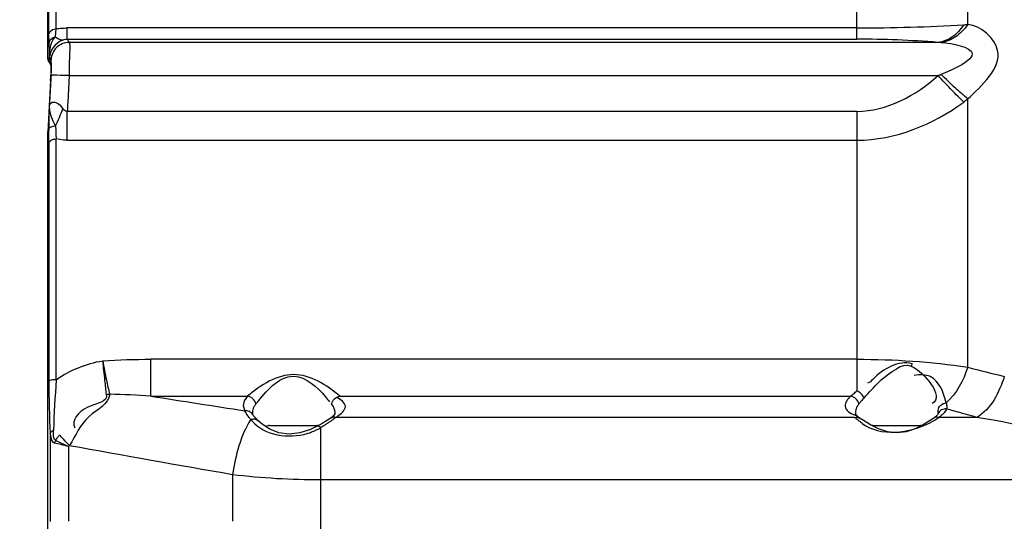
# Paper-space layout 'Sheet' of a CAD drawing. Header units: inches. Extents: x 0.2 to 10.8, y 0.2 to 8.3.
# Tile 272 of 545: x 4.725 to 5.156, y 4.249 to 4.469. Entities that reach past the tile are written whole.
import ezdxf

# ---------------------------------------------------------------- set-up
doc = ezdxf.new("R2010")
doc.units = ezdxf.units.IN
doc.header["$MEASUREMENT"] = 0
doc.layers.get('0').update_dxf_attribs({"lineweight": 5})
doc.styles.add('My Text', font='tahoma.ttf')
doc.dimstyles.new('My Dimension - mm [in] (ANSI)$0', dxfattribs={"dimtxt": 0.12, "dimasz": 0.09842519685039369, "dimexe": 0.125, "dimexo": 0.06299999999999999, "dimgap": 0.03149606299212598, "dimtad": 0, "dimlfac": 250, "dimzin": 4, "dimdsep": 46, "dimtxsty": 'My Text', "dimblk": 'Filled-1', "dimcen": 0.09, "dimclrd": 1, "dimclre": 1, "dimclrt": 1, "dimadec": 1, "dimazin": 1, "dimtfac": 1, "dimtofl": 0, "dimtmove": 0, "dimatfit": 3, "dimfxl": 1, "dimtolj": 1, "dimtzin": 4, "dimlwd": -1, "dimlwe": -1, "dimarcsym": 0})

# ---------------------------------------------------------------- blocks, each defined once
blk = doc.blocks.new('*D7')
at = {"color": 1, "true_color": 0xff0000}
for p, q in [((2.885847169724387, 4.510735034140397), (2.885847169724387, 3.015490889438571)), ((4.10887950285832, 4.510735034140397), (4.10887950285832, 3.015490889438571)), ((2.984272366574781, 3.140490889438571), (4.010454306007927, 3.140490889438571)), ((4.10887950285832, 3.140490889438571), (4.20730469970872, 3.140490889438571))]:
    blk.add_line(p, q, dxfattribs=at)
at = {"layer": 'Defpoints', "color": 0}
for p in [(2.885847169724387, 4.573735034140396), (4.10887950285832, 4.573735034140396), (4.10887950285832, 3.140490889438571)]:
    blk.add_point(p, dxfattribs=at)
at = {"color": 1, "true_color": 0xff0000, "insert": (5.07271614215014, 3.140490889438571), "char_height": 0.12, "attachment_point": 5, "style": 'My Text'}
blk.add_mtext('\\A1;305.76 mm [12.038 in]', dxfattribs=at)
blk = doc.blocks.new('Filled-1')
blk = doc.blocks.new('*D8')
at = {"color": 1, "true_color": 0xff0000}
for p, q in [((6.727077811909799, 4.262239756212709), (6.727077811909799, 3.3069249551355)), ((4.737050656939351, 4.189303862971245), (4.737050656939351, 3.3069249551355)), ((4.638625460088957, 3.4319249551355), (4.540200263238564, 3.4319249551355)), ((6.825503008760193, 3.4319249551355), (6.923928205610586, 3.4319249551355))]:
    blk.add_line(p, q, dxfattribs=at)
at = {"layer": 'Defpoints', "color": 0}
for p in [(6.727077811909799, 4.325239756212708), (4.737050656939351, 4.252303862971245), (6.727077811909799, 3.4319249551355)]:
    blk.add_point(p, dxfattribs=at)
at = {"color": 1, "true_color": 0xff0000, "insert": (5.732064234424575, 3.4319249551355), "char_height": 0.12, "attachment_point": 5, "style": 'My Text'}
blk.add_mtext('\\A1;497.51 mm [19.587 in]', dxfattribs=at)

psp = doc.layouts.new('Sheet')

# ---------------------------------------------------------------- linework, layer by layer
at = {"color": 0, "linetype": 'ByBlock', "lineweight": -3}
for p, q in [((5.139749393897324, 4.466974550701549), (5.139749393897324, 4.531237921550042)), ((5.091268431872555, 4.460550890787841), (5.091268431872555, 4.522535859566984)), ((4.737464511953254, 4.46278488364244), (4.737464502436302, 4.51399191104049)), ((4.740652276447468, 4.465089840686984), (4.740652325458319, 4.516844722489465)), ((4.737035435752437, 4.452487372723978), (4.737050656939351, 4.513139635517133)), ((4.737552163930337, 4.45895879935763), (4.737464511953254, 4.46278488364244)), ((4.74038463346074, 4.461638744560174), (4.740652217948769, 4.465090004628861)), ((4.745544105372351, 4.460550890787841), (4.745544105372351, 4.465486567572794)), ((5.091268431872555, 4.465486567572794), (4.745544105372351, 4.465486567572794)), ((4.737678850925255, 4.454856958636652), (4.737552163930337, 4.45895879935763)), ((4.745544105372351, 4.460550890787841), (5.091268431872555, 4.460550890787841)), ((5.12679741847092, 4.459176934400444), (4.746387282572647, 4.459176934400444)), ((4.737720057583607, 4.452857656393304), (4.737678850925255, 4.454856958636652)), ((4.737050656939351, 4.452754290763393), (4.737035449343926, 4.452494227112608)), ((4.737565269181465, 4.450497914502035), (4.738383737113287, 4.44911448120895)), ((4.738417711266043, 4.451709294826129), (4.737720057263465, 4.452857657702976)), ((4.737831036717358, 4.451424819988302), (4.738242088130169, 4.450754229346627)), ((4.738170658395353, 4.450869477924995), (4.738242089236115, 4.450754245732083)), ((4.738353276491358, 4.44959873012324), (4.738405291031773, 4.448244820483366)), ((4.738536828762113, 4.450978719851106), (4.738417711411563, 4.451709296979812)), ((4.738536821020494, 4.447122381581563), (4.738577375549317, 4.44938746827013)), ((4.738577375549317, 4.44938746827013), (4.738536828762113, 4.450978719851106)), ((4.737720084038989, 4.431473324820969), (4.738417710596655, 4.444418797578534)), ((4.738404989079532, 4.447410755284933), (4.738230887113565, 4.442457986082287)), ((4.738423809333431, 4.448133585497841), (4.738271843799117, 4.443261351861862)), ((4.738405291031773, 4.448244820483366), (4.738404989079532, 4.447410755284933)), ((4.738417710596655, 4.444418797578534), (4.738536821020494, 4.447122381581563)), ((4.746387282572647, 4.444632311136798), (5.12679741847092, 4.444632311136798)), ((4.738271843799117, 4.443261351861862), (4.73704050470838, 4.419896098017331)), ((4.738239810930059, 4.442474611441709), (4.738313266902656, 4.444123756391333)), ((5.139749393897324, 4.316813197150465), (5.139749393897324, 4.434369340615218)), ((4.745544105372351, 4.416321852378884), (4.745544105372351, 4.428927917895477)), ((5.091268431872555, 4.428927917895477), (4.745544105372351, 4.428927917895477)), ((5.091268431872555, 4.428927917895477), (5.091268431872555, 4.306425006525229)), ((4.737035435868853, 4.4196954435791), (4.73704050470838, 4.419896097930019)), ((4.737035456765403, 4.419705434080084), (4.737050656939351, 4.41991904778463)), ((4.737050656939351, 4.074675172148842), (4.737050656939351, 4.419919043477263)), ((4.737464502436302, 4.415036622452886), (4.737464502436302, 4.310688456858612)), ((4.740652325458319, 4.311366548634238), (4.740652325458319, 4.416830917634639)), ((4.745544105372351, 4.416321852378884), (5.091268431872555, 4.416321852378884)), ((4.782094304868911, 4.304174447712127), (4.782094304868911, 4.320316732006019)), ((5.091268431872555, 4.320316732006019), (4.782094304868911, 4.320316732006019)), ((4.782094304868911, 4.304174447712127), (4.82446857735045, 4.304174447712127)), ((4.86487182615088, 4.304174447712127), (5.088468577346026, 4.304174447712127)), ((4.826714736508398, 4.296140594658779), (4.826562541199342, 4.296534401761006)), ((5.090223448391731, 4.294857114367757), (4.863116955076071, 4.294857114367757)), ((5.126726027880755, 4.296333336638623), (5.126515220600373, 4.295973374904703)), ((5.126771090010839, 4.296503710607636), (5.126745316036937, 4.29638616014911)), ((5.126794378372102, 4.296732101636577), (5.126771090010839, 4.296503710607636)), ((5.14374921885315, 4.294857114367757), (5.127116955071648, 4.294857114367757)), ((4.834270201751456, 4.29129711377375), (4.855070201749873, 4.29129711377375)), ((4.856512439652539, 4.20421963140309), (4.856512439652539, 4.290374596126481)), ((5.098270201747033, 4.29129711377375), (5.119070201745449, 4.29129711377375)), ((4.738062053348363, 4.287703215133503), (4.738062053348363, 4.249298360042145)), ((4.740454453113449, 4.284731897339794), (4.746153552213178, 4.2820693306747)), ((4.746153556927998, 4.249310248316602), (4.746153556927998, 4.282069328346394)), ((4.817884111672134, 4.269862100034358), (4.817884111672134, 4.249309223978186)), ((4.856512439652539, 4.267584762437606), (5.191898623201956, 4.267584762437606))]:
    psp.add_line(p, q, dxfattribs=at)
for points in [[(4.737464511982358, 4.46278488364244), (4.737978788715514, 4.463952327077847), (4.739133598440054, 4.464787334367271), (4.740652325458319, 4.465089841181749)], [(4.737552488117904, 4.458958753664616), (4.738000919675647, 4.46022348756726), (4.739015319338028, 4.461182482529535), (4.740384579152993, 4.46163736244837)], [(4.737720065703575, 4.452857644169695), (4.737738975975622, 4.453475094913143), (4.737771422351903, 4.454063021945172), (4.737823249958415, 4.454715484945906), (4.737899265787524, 4.455433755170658), (4.738006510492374, 4.456220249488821), (4.738157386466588, 4.457067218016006), (4.738363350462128, 4.457932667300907), (4.738625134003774, 4.45875732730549), (4.738927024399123, 4.459495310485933), (4.739259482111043, 4.460133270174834), (4.73961911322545, 4.460681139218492), (4.739993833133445, 4.461170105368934), (4.740386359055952, 4.461637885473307)], [(4.743631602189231, 4.460198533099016), (4.742442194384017, 4.45963010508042), (4.741212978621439, 4.458827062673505), (4.740024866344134, 4.457759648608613), (4.738962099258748, 4.456395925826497), (4.738146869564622, 4.454740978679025), (4.737720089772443, 4.452857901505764)], [(4.743631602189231, 4.460198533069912), (4.744190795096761, 4.460384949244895), (4.744837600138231, 4.460511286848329), (4.745544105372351, 4.460550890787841)], [(4.738423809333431, 4.448133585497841), (4.738377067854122, 4.449947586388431), (4.738242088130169, 4.450754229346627)], [(4.740384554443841, 4.422560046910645), (4.739369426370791, 4.424700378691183), (4.738448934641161, 4.42680032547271), (4.737914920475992, 4.429039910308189), (4.737720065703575, 4.431473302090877)], [(4.737720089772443, 4.431473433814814), (4.738146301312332, 4.432403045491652), (4.738960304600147, 4.432954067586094), (4.740022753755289, 4.433014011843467), (4.741212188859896, 4.432561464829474), (4.74244207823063, 4.431587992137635), (4.743631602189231, 4.430119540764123)], [(4.745544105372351, 4.428927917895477), (4.744833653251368, 4.429012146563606), (4.744179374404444, 4.429453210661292), (4.743631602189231, 4.430119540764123)], [(4.745544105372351, 4.416321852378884), (4.74390977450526, 4.416378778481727), (4.742272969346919, 4.416548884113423), (4.740652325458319, 4.416830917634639)], [(5.108670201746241, 4.316271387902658), (5.110204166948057, 4.317105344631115), (5.111795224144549, 4.317619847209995), (5.113416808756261, 4.317700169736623), (5.115003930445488, 4.317301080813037)], [(4.82446857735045, 4.304174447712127), (4.822971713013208, 4.302094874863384), (4.822567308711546, 4.299914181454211), (4.823285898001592, 4.297742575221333)], [(4.828905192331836, 4.293524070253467), (4.828012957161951, 4.29444329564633), (4.826972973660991, 4.295740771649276), (4.826722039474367, 4.296128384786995)], [(4.854706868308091, 4.290842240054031), (4.852004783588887, 4.28958643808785), (4.847393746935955, 4.288037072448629), (4.842665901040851, 4.28745354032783), (4.838176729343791, 4.28808396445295), (4.834212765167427, 4.289686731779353), (4.830822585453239, 4.291875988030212), (4.828916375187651, 4.293513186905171)], [(4.860903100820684, 4.294526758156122), (4.859530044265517, 4.293629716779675), (4.856669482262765, 4.291897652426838), (4.85470323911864, 4.290840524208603)], [(4.862760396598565, 4.296517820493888), (4.862707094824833, 4.296348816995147), (4.861932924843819, 4.295333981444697), (4.860926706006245, 4.294542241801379)], [(5.092414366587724, 4.294541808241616), (5.091378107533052, 4.295362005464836), (5.09063055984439, 4.296355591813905), (5.090579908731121, 4.29651947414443)], [(5.124905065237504, 4.294527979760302), (5.123362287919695, 4.293523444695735), (5.120189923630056, 4.291630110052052), (5.11668685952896, 4.28989184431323), (5.112841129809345, 4.288567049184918), (5.108728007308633, 4.288035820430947), (5.104614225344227, 4.288538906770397), (5.100761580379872, 4.289845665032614), (5.097236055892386, 4.291580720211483), (5.094058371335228, 4.293470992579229), (5.092435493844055, 4.294527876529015)], [(5.126515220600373, 4.295973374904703), (5.125641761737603, 4.295072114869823), (5.124909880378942, 4.294531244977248)], [(4.738062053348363, 4.287703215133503), (4.738259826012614, 4.286148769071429), (4.738636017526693, 4.284869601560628), (4.739226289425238, 4.283946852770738), (4.740040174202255, 4.283504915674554)], [(4.740454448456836, 4.284731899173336), (4.739993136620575, 4.285140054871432), (4.739699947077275, 4.285881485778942), (4.739541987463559, 4.286835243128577), (4.739474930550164, 4.287937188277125), (4.739486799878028, 4.28916934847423)]]:
    psp.add_lwpolyline(points, dxfattribs=at)
for centre, radius, start, end in [((5.090236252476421, 5.281104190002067), 0.8156182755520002, 270.0725086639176, 273.3584451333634), ((5.091805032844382, 4.014369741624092), 0.4461814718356, 85.50188176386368, 90.06890680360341), ((4.7410354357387, 4.452487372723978), 0.004000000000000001, 180, 209.8255997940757), ((9.627082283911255, 4.173420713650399), 4.896240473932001, 176.8499462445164, 177.1142578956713), ((6.792505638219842, 10.85656308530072), 6.745363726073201, 255.8169208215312, 255.957258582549), ((5.198553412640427, 4.311176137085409), 0.4610894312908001, 180.0606871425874, 182.9181912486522), ((4.753112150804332, 3.855360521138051), 0.4497486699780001, 86.30529328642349, 88.59632117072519), ((7.537355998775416, 21.81485463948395), 17.72612164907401, 261.0579678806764, 261.1927239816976), ((5.120049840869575, 4.305557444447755), 0.0128234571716, 306.2278444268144, 306.8663984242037), ((4.834270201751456, 4.287297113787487), 0.004000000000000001, 90, 117.4519901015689), ((4.855070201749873, 4.287297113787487), 0.004000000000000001, 84.24045086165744, 90), ((5.098270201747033, 4.287297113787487), 0.004000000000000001, 90, 95.3818109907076), ((5.119070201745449, 4.287297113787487), 0.004000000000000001, 84.7185874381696, 90), ((4.774914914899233, 4.258738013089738), 0.03703466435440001, 139.9821067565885, 140.950913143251), ((6.295111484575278, 12.78017044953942), 8.637568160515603, 259.6720641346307, 260.152663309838), ((4.856111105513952, 4.589520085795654), 0.3219339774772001, 263.1805484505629, 270.0714268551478)]:
    psp.add_arc(centre, radius, start, end, dxfattribs=at)
for points, knots in [([(5.138017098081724, 4.466886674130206), (5.136637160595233, 4.464806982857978), (5.133461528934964, 4.461247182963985), (5.128943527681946, 4.459380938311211), (5.126797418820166, 4.459176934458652)], [0, 0, 0, 0, 0.5365550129, 1, 1, 1, 1]), ([(5.13974939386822, 4.466974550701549), (5.13829500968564, 4.464882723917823), (5.134950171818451, 4.461304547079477), (5.130334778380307, 4.459387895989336), (5.128113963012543, 4.459125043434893)], [0, 0, 0, 0, 0.5325479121, 1, 1, 1, 1]), ([(5.138017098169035, 4.46688667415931), (5.138308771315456, 4.466904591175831), (5.138886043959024, 4.466937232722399), (5.139463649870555, 4.466963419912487), (5.139749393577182, 4.466974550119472)], [0, 0, 0, 0, 0.5054157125, 1, 1, 1, 1]), ([(5.139749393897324, 4.434369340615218), (5.145772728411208, 4.440098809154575), (5.160602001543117, 4.453136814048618), (5.145520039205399, 4.466501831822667), (5.139749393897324, 4.466974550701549)], [0, 0, 0, 0, 0.589452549, 1, 1, 1, 1]), ([(4.740386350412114, 4.461637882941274), (4.740906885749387, 4.461217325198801), (4.741909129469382, 4.460537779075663), (4.743101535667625, 4.460205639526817), (4.743631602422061, 4.460198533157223)], [0, 0, 0, 0, 0.5579846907, 1, 1, 1, 1]), ([(4.740652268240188, 4.465090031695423), (4.741453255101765, 4.465220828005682), (4.743080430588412, 4.465419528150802), (4.744718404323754, 4.465486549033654), (4.745544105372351, 4.465486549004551)], [0, 0, 0, 0, 0.4956924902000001, 1, 1, 1, 1]), ([(4.746387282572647, 4.459176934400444), (4.744430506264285, 4.459167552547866), (4.740380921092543, 4.457599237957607), (4.738550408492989, 4.453658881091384), (4.738417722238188, 4.451709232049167)], [0, 0, 0, 0, 0.500337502, 1, 1, 1, 1]), ([(4.745544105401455, 4.460550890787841), (4.745681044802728, 4.460320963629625), (4.745959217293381, 4.459861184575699), (4.746243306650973, 4.459405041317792), (4.746387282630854, 4.459176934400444)], [0, 0, 0, 0, 0.4980209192, 1, 1, 1, 1]), ([(4.746387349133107, 4.459176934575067), (4.74685157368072, 4.457705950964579), (4.746236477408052, 4.452713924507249), (4.746478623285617, 4.447938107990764), (4.746387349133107, 4.444632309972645)], [0, 0, 0, 0, 0.3180698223, 1, 1, 1, 1]), ([(5.128113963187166, 4.459125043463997), (5.127896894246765, 4.459135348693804), (5.127458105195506, 4.459154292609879), (5.12701918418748, 4.459169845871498), (5.126797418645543, 4.459176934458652)], [0, 0, 0, 0, 0.4948025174, 1, 1, 1, 1]), ([(5.128113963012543, 4.459125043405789), (5.132920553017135, 4.458899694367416), (5.150546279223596, 4.455043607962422), (5.133235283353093, 4.447148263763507), (5.128113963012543, 4.445134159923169)], [0, 0, 0, 0, 0.4664920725, 1, 1, 1, 1]), ([(4.737054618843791, 4.452146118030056), (4.737049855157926, 4.452203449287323), (4.737042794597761, 4.452317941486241), (4.737040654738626, 4.452432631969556), (4.737040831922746, 4.452489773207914)], [0, 0, 0, 0, 0.501688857, 1, 1, 1, 1]), ([(4.737040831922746, 4.452489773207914), (4.737040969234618, 4.452534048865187), (4.73704273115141, 4.452622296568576), (4.737047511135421, 4.452710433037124), (4.737050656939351, 4.452754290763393)], [0, 0, 0, 0, 0.5017307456, 1, 1, 1, 1]), ([(4.737050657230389, 4.452754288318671), (4.73717721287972, 4.452531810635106), (4.737434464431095, 4.452086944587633), (4.737697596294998, 4.451645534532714), (4.737831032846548, 4.451424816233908)], [0, 0, 0, 0, 0.49808906, 1, 1, 1, 1]), ([(4.737132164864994, 4.451625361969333), (4.737113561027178, 4.45171143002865), (4.737082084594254, 4.451884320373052), (4.737061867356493, 4.452058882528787), (4.737054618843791, 4.452146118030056)], [0, 0, 0, 0, 0.5014796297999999, 1, 1, 1, 1]), ([(4.737197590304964, 4.451365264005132), (4.737185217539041, 4.451408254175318), (4.737161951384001, 4.451494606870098), (4.737141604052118, 4.451581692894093), (4.737132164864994, 4.451625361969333)], [0, 0, 0, 0, 0.5003224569, 1, 1, 1, 1]), ([(4.737566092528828, 4.450498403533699), (4.73748777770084, 4.450634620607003), (4.737346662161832, 4.450916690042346), (4.737241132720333, 4.451213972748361), (4.737197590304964, 4.451365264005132)], [0, 0, 0, 0, 0.4995114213, 1, 1, 1, 1]), ([(4.73824205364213, 4.450754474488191), (4.738228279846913, 4.450553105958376), (4.738232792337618, 4.450143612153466), (4.73829863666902, 4.449739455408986), (4.738347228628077, 4.449539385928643)], [0, 0, 0, 0, 0.4950373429, 1, 1, 1, 1]), ([(4.746387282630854, 4.444632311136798), (4.744571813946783, 4.444731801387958), (4.742219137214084, 4.444389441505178), (4.738951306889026, 4.445075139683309), (4.738417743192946, 4.444419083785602)], [0, 0, 0, 0, 0.6825487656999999, 1, 1, 1, 1]), ([(4.746387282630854, 4.444632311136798), (4.746242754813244, 4.442015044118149), (4.745957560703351, 4.436780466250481), (4.745680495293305, 4.43154545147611), (4.745544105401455, 4.428927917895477)], [0, 0, 0, 0, 0.5000162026, 1, 1, 1, 1]), ([(5.138017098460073, 4.43302319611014), (5.13625723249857, 4.434717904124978), (5.132474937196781, 4.438548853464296), (5.128787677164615, 4.442469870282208), (5.12679741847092, 4.444632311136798)], [0, 0, 0, 0, 0.4539457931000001, 1, 1, 1, 1]), ([(5.126797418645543, 4.444632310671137), (5.127019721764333, 4.444713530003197), (5.127459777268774, 4.444877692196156), (5.127897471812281, 4.445048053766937), (5.128113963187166, 4.445134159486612)], [0, 0, 0, 0, 0.5039272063, 1, 1, 1, 1]), ([(5.13974939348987, 4.43436934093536), (5.137911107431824, 4.435902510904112), (5.133975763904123, 4.439434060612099), (5.130166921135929, 4.443098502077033), (5.128113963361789, 4.445134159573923)], [0, 0, 0, 0, 0.4529416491, 1, 1, 1, 1]), ([(4.737552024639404, 4.42141806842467), (4.73759494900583, 4.423137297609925), (4.737655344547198, 4.426489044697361), (4.73769885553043, 4.429840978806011), (4.737720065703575, 4.431473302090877)], [0, 0, 0, 0, 0.51302177, 1, 1, 1, 1]), ([(5.139749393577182, 4.434369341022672), (5.139465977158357, 4.434139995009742), (5.138892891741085, 4.433685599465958), (5.138311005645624, 4.433242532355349), (5.138017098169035, 4.433023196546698)], [0, 0, 0, 0, 0.4985365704, 1, 1, 1, 1]), ([(4.740384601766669, 4.422560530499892), (4.74098233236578, 4.423781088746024), (4.742123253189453, 4.426277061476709), (4.743145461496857, 4.428823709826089), (4.743631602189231, 4.430119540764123)], [0, 0, 0, 0, 0.4954504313, 1, 1, 1, 1]), ([(4.737474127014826, 4.417003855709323), (4.737480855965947, 4.417722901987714), (4.737501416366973, 4.419194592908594), (4.7375333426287, 4.420666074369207), (4.737552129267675, 4.421418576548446)], [0, 0, 0, 0, 0.4885655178, 1, 1, 1, 1]), ([(4.737552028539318, 4.421418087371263), (4.737632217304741, 4.421808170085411), (4.738730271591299, 4.422438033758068), (4.739728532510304, 4.422543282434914), (4.740384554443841, 4.422560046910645)], [0, 0, 0, 0, 0.3776659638, 1, 1, 1, 1]), ([(4.740384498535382, 4.422560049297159), (4.740438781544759, 4.421567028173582), (4.740530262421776, 4.419657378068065), (4.740611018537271, 4.417747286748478), (4.740652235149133, 4.41683091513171)], [0, 0, 0, 0, 0.5201918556, 1, 1, 1, 1]), ([(4.737464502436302, 4.415036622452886), (4.737541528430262, 4.415577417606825), (4.7386101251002, 4.416624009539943), (4.739911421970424, 4.416830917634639), (4.740652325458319, 4.416830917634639)], [0, 0, 0, 0, 0.4243874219, 1, 1, 1, 1]), ([(4.737464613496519, 4.415037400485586), (4.737464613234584, 4.415360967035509), (4.737466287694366, 4.416016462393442), (4.737471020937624, 4.416671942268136), (4.737474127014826, 4.417003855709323)], [0, 0, 0, 0, 0.4936220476, 1, 1, 1, 1]), ([(4.761100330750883, 4.31965376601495), (4.761562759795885, 4.316827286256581), (4.7624478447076, 4.311909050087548), (4.763529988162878, 4.30702222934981), (4.764129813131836, 4.304974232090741)], [0, 0, 0, 0, 0.5730307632, 1, 1, 1, 1]), ([(4.7626637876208, 4.304750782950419), (4.762493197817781, 4.30687694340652), (4.761960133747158, 4.311844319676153), (4.761408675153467, 4.316808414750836), (4.761100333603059, 4.319653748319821)], [0, 0, 0, 0, 0.4270269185, 1, 1, 1, 1]), ([(5.115392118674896, 4.31828825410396), (5.109475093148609, 4.320043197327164), (5.101698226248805, 4.315584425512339), (5.096833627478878, 4.310081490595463), (5.095943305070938, 4.309800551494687)], [0, 0, 0, 0, 0.8686073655, 1, 1, 1, 1]), ([(5.115392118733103, 4.318288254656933), (5.115321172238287, 4.318127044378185), (5.115186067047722, 4.317799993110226), (5.115065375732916, 4.317467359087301), (5.115008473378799, 4.31729912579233)], [0, 0, 0, 0, 0.4979294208, 1, 1, 1, 1]), ([(4.740652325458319, 4.311366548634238), (4.739928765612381, 4.311366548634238), (4.738969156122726, 4.311244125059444), (4.737597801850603, 4.31104214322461), (4.737464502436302, 4.310688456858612)], [0, 0, 0, 0, 0.6568669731, 1, 1, 1, 1]), ([(4.86487182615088, 4.304174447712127), (4.859211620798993, 4.308987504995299), (4.844675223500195, 4.318237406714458), (4.830133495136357, 4.308990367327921), (4.82446857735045, 4.304174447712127)], [0, 0, 0, 0, 0.4998168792, 1, 1, 1, 1]), ([(4.844670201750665, 4.312867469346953), (4.850198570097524, 4.312622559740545), (4.855827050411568, 4.307420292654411), (4.859802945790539, 4.30240461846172), (4.86030596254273, 4.301613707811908)], [0, 0, 0, 0, 0.855153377, 1, 1, 1, 1]), ([(5.130324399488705, 4.301210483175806), (5.129275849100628, 4.305565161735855), (5.126294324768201, 4.313719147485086), (5.118670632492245, 4.313599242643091), (5.116347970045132, 4.313269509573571)], [0, 0, 0, 0, 0.6562754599, 1, 1, 1, 1]), ([(4.764129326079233, 4.304974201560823), (4.763663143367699, 4.300578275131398), (4.752786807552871, 4.29574152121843), (4.749167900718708, 4.286932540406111), (4.746550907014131, 4.282550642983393)], [0, 0, 0, 0, 0.4641285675, 1, 1, 1, 1]), ([(4.762664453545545, 4.30475079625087), (4.76341092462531, 4.301580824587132), (4.752944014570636, 4.300779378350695), (4.747243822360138, 4.293517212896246), (4.748770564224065, 4.290278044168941)], [0, 0, 0, 0, 0.4762880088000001, 1, 1, 1, 1]), ([(4.764129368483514, 4.304974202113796), (4.763883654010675, 4.30495001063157), (4.763393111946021, 4.304888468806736), (4.762906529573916, 4.304800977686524), (4.762664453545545, 4.30475079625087)], [0, 0, 0, 0, 0.4996761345, 1, 1, 1, 1]), ([(4.828082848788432, 4.300721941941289), (4.827896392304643, 4.301573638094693), (4.826964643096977, 4.303172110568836), (4.825323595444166, 4.304034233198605), (4.82446857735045, 4.304174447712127)], [0, 0, 0, 0, 0.5015614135, 1, 1, 1, 1]), ([(4.861257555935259, 4.300721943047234), (4.861444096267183, 4.301573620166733), (4.862375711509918, 4.303172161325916), (4.864016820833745, 4.304034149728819), (4.864871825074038, 4.304174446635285)], [0, 0, 0, 0, 0.5015613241, 1, 1, 1, 1]), ([(4.863870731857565, 4.295384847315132), (4.865328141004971, 4.296454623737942), (4.869297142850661, 4.299552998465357), (4.865176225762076, 4.302917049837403), (4.863455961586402, 4.303516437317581)], [0, 0, 0, 0, 0.4980980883, 1, 1, 1, 1]), ([(5.088468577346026, 4.304174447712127), (5.087279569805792, 4.30298424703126), (5.084290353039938, 4.299288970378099), (5.088561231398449, 4.296419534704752), (5.090419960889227, 4.295844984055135)], [0, 0, 0, 0, 0.4637321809, 1, 1, 1, 1]), ([(5.092082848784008, 4.300721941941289), (5.091896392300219, 4.301573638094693), (5.090964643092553, 4.303172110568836), (5.089323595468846, 4.304034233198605), (5.088468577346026, 4.304174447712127)], [0, 0, 0, 0, 0.5015614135, 1, 1, 1, 1]), ([(5.088469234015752, 4.30417432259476), (5.088890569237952, 4.304532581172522), (5.089815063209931, 4.305293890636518), (5.090757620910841, 4.306032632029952), (5.091268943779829, 4.306424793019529)], [0, 0, 0, 0, 0.4618628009, 1, 1, 1, 1]), ([(5.094362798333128, 4.303335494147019), (5.094091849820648, 4.304038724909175), (5.09323516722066, 4.305310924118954), (5.091960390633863, 4.306176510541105), (5.091268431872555, 4.306425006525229)], [0, 0, 0, 0, 0.5061780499, 1, 1, 1, 1]), ([(5.094362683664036, 4.303335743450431), (5.093944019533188, 4.30287864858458), (5.093172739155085, 4.302017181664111), (5.092423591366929, 4.301136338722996), (5.092082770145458, 4.300722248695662)], [0, 0, 0, 0, 0.5361281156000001, 1, 1, 1, 1]), ([(4.826713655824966, 4.296139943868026), (4.826371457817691, 4.296707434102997), (4.825299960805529, 4.297625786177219), (4.823933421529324, 4.297805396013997), (4.823285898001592, 4.297742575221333)], [0, 0, 0, 0, 0.5046130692, 1, 1, 1, 1]), ([(4.828082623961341, 4.300722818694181), (4.827581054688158, 4.30011341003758), (4.826774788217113, 4.298798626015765), (4.826525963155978, 4.297262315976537), (4.826562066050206, 4.296543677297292)], [0, 0, 0, 0, 0.5231065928, 1, 1, 1, 1]), ([(4.862761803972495, 4.296542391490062), (4.862801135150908, 4.297258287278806), (4.862563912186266, 4.298795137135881), (4.861760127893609, 4.30011184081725), (4.861257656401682, 4.300722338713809)], [0, 0, 0, 0, 0.475554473, 1, 1, 1, 1]), ([(5.092082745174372, 4.300722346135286), (5.091580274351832, 4.300111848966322), (5.090776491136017, 4.29879514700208), (5.090539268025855, 4.297258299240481), (5.090578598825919, 4.296542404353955)], [0, 0, 0, 0, 0.5244455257, 1, 1, 1, 1]), ([(5.126769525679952, 4.298060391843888), (5.126860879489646, 4.298849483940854), (5.127793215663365, 4.300443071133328), (5.129452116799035, 4.301105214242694), (5.130324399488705, 4.301210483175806)], [0, 0, 0, 0, 0.4748205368, 1, 1, 1, 1]), ([(5.12680303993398, 4.296954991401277), (5.126807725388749, 4.297135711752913), (5.126806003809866, 4.297504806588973), (5.126784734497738, 4.297873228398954), (5.126769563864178, 4.298060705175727)], [0, 0, 0, 0, 0.4900933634, 1, 1, 1, 1]), ([(5.130461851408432, 4.29856572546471), (5.129739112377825, 4.298611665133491), (5.128228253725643, 4.298332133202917), (5.127125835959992, 4.297209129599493), (5.126817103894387, 4.296548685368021)], [0, 0, 0, 0, 0.49833329, 1, 1, 1, 1]), ([(5.130462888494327, 4.298565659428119), (5.130222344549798, 4.297952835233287), (5.129435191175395, 4.296723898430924), (5.128360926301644, 4.2957614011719), (5.127743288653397, 4.295298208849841)], [0, 0, 0, 0, 0.4602609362, 1, 1, 1, 1]), ([(5.130323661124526, 4.301210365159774), (5.130440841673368, 4.30074687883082), (5.130600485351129, 4.299868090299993), (5.130555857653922, 4.298965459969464), (5.130461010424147, 4.298565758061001)], [0, 0, 0, 0, 0.5378394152, 1, 1, 1, 1]), ([(5.143749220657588, 4.294857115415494), (5.141531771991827, 4.295472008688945), (5.137101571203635, 4.296704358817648), (5.132673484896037, 4.297944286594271), (5.13046185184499, 4.298565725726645)], [0, 0, 0, 0, 0.5004177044, 1, 1, 1, 1]), ([(4.825079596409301, 4.294840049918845), (4.824703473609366, 4.295323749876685), (4.824045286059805, 4.296256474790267), (4.823498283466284, 4.297260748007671), (4.823285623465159, 4.29774264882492)], [0, 0, 0, 0, 0.5377321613, 1, 1, 1, 1]), ([(4.825842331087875, 4.293916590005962), (4.825708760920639, 4.294069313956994), (4.8254500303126, 4.294373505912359), (4.825200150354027, 4.294685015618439), (4.825079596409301, 4.294840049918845)], [0, 0, 0, 0, 0.5081438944, 1, 1, 1, 1]), ([(4.825842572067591, 4.293916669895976), (4.826349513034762, 4.29410903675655), (4.827438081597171, 4.294321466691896), (4.828524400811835, 4.293891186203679), (4.828904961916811, 4.293523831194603)], [0, 0, 0, 0, 0.5061958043, 1, 1, 1, 1]), ([(4.825842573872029, 4.293916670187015), (4.826096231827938, 4.293626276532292), (4.826635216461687, 4.293033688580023), (4.827198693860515, 4.292464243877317), (4.82749733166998, 4.292175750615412)], [0, 0, 0, 0, 0.4814887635, 1, 1, 1, 1]), ([(4.863116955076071, 4.294857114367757), (4.862756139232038, 4.294944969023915), (4.861987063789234, 4.295009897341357), (4.861248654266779, 4.29474759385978), (4.860927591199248, 4.294540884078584)], [0, 0, 0, 0, 0.4930340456, 1, 1, 1, 1]), ([(4.863117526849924, 4.294856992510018), (4.862824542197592, 4.294634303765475), (4.862215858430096, 4.294175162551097), (4.861601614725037, 4.293723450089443), (4.861282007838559, 4.293492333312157)], [0, 0, 0, 0, 0.4826822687, 1, 1, 1, 1]), ([(4.863116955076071, 4.294857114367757), (4.863244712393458, 4.294942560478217), (4.86349794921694, 4.295115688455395), (4.863747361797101, 4.295294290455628), (4.863870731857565, 4.295384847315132)], [0, 0, 0, 0, 0.5010748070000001, 1, 1, 1, 1]), ([(5.090223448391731, 4.294857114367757), (5.090584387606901, 4.294944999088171), (5.091353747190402, 4.295009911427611), (5.092092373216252, 4.294747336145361), (5.092413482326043, 4.294540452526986)], [0, 0, 0, 0, 0.4930325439, 1, 1, 1, 1]), ([(5.090223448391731, 4.294857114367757), (5.090460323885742, 4.294682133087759), (5.090947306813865, 4.294307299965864), (5.091427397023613, 4.293923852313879), (5.091677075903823, 4.29372380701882)], [0, 0, 0, 0, 0.4793004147, 1, 1, 1, 1]), ([(5.090419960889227, 4.295844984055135), (5.090570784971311, 4.295798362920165), (5.090881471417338, 4.295707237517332), (5.09119443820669, 4.295624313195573), (5.091355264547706, 4.295583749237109)], [0, 0, 0, 0, 0.487647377, 1, 1, 1, 1]), ([(5.091677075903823, 4.29372380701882), (5.091983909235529, 4.293477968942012), (5.092615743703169, 4.292969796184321), (5.093253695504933, 4.29246921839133), (5.093585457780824, 4.292215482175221)], [0, 0, 0, 0, 0.4848925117, 1, 1, 1, 1]), ([(5.123282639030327, 4.292536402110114), (5.123677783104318, 4.292742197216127), (5.124431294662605, 4.293149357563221), (5.12517065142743, 4.293581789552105), (5.125521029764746, 4.293796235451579)], [0, 0, 0, 0, 0.520277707, 1, 1, 1, 1]), ([(5.127116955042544, 4.294857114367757), (5.126753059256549, 4.294945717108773), (5.125977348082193, 4.295008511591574), (5.125231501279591, 4.294743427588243), (5.12490991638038, 4.294531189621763)], [0, 0, 0, 0, 0.492906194, 1, 1, 1, 1]), ([(5.125521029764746, 4.293796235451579), (5.125808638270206, 4.293972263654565), (5.126348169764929, 4.29431478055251), (5.126873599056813, 4.294678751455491), (5.127116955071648, 4.294857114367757)], [0, 0, 0, 0, 0.5277656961, 1, 1, 1, 1]), ([(5.126817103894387, 4.296548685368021), (5.126802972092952, 4.296518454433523), (5.126775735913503, 4.296457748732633), (5.126750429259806, 4.296396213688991), (5.12673830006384, 4.296365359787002)], [0, 0, 0, 0, 0.5016423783, 1, 1, 1, 1]), ([(5.126794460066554, 4.296733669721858), (5.126796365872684, 4.296770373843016), (5.126799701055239, 4.296844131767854), (5.126802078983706, 4.296917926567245), (5.12680303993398, 4.296954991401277)], [0, 0, 0, 0, 0.4978076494, 1, 1, 1, 1]), ([(5.127628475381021, 4.295213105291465), (5.127545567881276, 4.295152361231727), (5.127376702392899, 4.295031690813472), (5.127205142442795, 4.294914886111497), (5.127117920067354, 4.294856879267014)], [0, 0, 0, 0, 0.4952512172, 1, 1, 1, 1]), ([(4.852067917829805, 4.2883018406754), (4.852635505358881, 4.288515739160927), (4.85373219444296, 4.288961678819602), (4.854803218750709, 4.289466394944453), (4.855317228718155, 4.289727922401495)], [0, 0, 0, 0, 0.5126078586, 1, 1, 1, 1]), ([(4.856512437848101, 4.290374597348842), (4.856237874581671, 4.290590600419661), (4.855689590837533, 4.290947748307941), (4.854971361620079, 4.2909756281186), (4.854706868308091, 4.290842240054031)], [0, 0, 0, 0, 0.5411425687, 1, 1, 1, 1]), ([(4.855317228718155, 4.289727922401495), (4.855522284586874, 4.289832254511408), (4.855923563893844, 4.290042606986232), (4.856319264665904, 4.290263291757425), (4.856512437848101, 4.290374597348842)], [0, 0, 0, 0, 0.5078651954, 1, 1, 1, 1]), ([(4.859089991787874, 4.291973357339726), (4.858677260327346, 4.291700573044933), (4.857826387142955, 4.291154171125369), (4.856959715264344, 4.290633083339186), (4.856512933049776, 4.290374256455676)], [0, 0, 0, 0, 0.4893142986, 1, 1, 1, 1]), ([(4.861282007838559, 4.293492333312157), (4.860931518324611, 4.293238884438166), (4.860206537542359, 4.292724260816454), (4.859470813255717, 4.292225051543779), (4.859089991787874, 4.291973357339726)], [0, 0, 0, 0, 0.4865273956, 1, 1, 1, 1]), ([(4.738062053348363, 4.287703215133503), (4.738102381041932, 4.288009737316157), (4.738498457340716, 4.288658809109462), (4.739123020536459, 4.28901640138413), (4.739486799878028, 4.289169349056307)], [0, 0, 0, 0, 0.439285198, 1, 1, 1, 1]), ([(4.740454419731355, 4.284731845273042), (4.740728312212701, 4.285158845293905), (4.741291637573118, 4.286006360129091), (4.741882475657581, 4.28683493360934), (4.742185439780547, 4.287245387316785)], [0, 0, 0, 0, 0.4985928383, 1, 1, 1, 1]), ([(4.746552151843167, 4.282552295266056), (4.745674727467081, 4.283389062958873), (4.744162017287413, 4.284900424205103), (4.74274148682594, 4.286505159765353), (4.742185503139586, 4.287245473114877)], [0, 0, 0, 0, 0.5670197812, 1, 1, 1, 1]), ([(4.740040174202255, 4.283504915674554), (4.740073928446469, 4.283718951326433), (4.740178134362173, 4.284141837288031), (4.740351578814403, 4.284541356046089), (4.740454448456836, 4.284731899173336)], [0, 0, 0, 0, 0.5001645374, 1, 1, 1, 1]), ([(4.746153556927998, 4.282069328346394), (4.745016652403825, 4.282367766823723), (4.742985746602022, 4.282876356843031), (4.740941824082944, 4.283332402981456), (4.740040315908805, 4.283506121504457)], [0, 0, 0, 0, 0.5614586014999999, 1, 1, 1, 1])]:
    psp.add_open_spline(points, degree=3, knots=knots, dxfattribs=at)
for points in [[(5.091268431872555, 4.428927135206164), (5.104216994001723, 4.428927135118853), (5.117237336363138, 4.435899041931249), (5.126798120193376, 4.444631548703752)], [(5.091268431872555, 4.416321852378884), (5.107815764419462, 4.416251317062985), (5.124765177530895, 4.423113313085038), (5.138017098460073, 4.43302319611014)], [(4.740652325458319, 4.311366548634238), (4.746724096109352, 4.315516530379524), (4.75384425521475, 4.318454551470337), (4.761100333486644, 4.319653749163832)], [(4.761100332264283, 4.319653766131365), (4.76808589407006, 4.32012561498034), (4.775092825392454, 4.320316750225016), (4.782094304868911, 4.320316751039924)], [(5.091268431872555, 4.320316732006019), (5.107470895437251, 4.320316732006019), (5.123740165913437, 4.319308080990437), (5.139749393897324, 4.316813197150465)], [(5.094362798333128, 4.303335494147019), (5.098630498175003, 4.308116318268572), (5.103036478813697, 4.313172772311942), (5.108734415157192, 4.31610587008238)], [(5.115003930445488, 4.317301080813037), (5.120725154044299, 4.314741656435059), (5.129711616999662, 4.303972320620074), (5.12423680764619, 4.300921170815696)], [(5.139749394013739, 4.316813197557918), (5.137883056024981, 4.311030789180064), (5.134905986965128, 4.305201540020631), (5.130324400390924, 4.301210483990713)], [(4.740652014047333, 4.311364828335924), (4.740184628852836, 4.303970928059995), (4.739752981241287, 4.296573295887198), (4.739486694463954, 4.289169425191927)], [(4.828083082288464, 4.300721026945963), (4.832438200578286, 4.30601242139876), (4.837817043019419, 4.312878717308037), (4.844670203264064, 4.312868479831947)], [(5.155772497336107, 4.312784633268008), (5.153648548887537, 4.305909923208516), (5.149962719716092, 4.298485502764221), (5.14374921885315, 4.294857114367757)], [(4.825842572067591, 4.293916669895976), (4.821321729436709, 4.286782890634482), (4.819224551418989, 4.278200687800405), (4.817884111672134, 4.269862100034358)], [(5.191900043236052, 4.267584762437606), (5.191900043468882, 4.286030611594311), (5.161975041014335, 4.292011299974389), (5.14375019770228, 4.294858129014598)], [(4.82749733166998, 4.292175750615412), (4.833460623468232, 4.286415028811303), (4.844309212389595, 4.285377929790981), (4.852067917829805, 4.2883018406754)], [(5.093585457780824, 4.292215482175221), (5.101448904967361, 4.286201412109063), (5.114502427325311, 4.287963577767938), (5.123282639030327, 4.292536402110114)]]:
    psp.add_open_spline(points, degree=3, dxfattribs=at)

# ---------------------------------------------------------------- dimensions: what is measured, and where the dimension line sits
dim = psp.add_linear_dim(base=(4.10887950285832, 3.140490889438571), p1=(2.885847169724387, 4.573735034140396), p2=(4.10887950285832, 4.573735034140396), dimstyle='My Dimension - mm [in] (ANSI)$0', override={"dimpost": ' mm'})
dim.commit()
dim.dimension.update_dxf_attribs({"geometry": '*D7', "text_midpoint": (5.07271614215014, 3.140490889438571), "dimtype": 160})
dim = psp.add_linear_dim(base=(6.727077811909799, 3.4319249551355), p1=(4.737050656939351, 4.252303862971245), p2=(6.727077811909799, 4.325239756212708), dimstyle='My Dimension - mm [in] (ANSI)$0', override={"dimpost": ' mm'})
dim.commit()
dim.dimension.update_dxf_attribs({"geometry": '*D8', "text_midpoint": (5.732064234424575, 3.4319249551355)})

doc.saveas('drawing.dxf')
